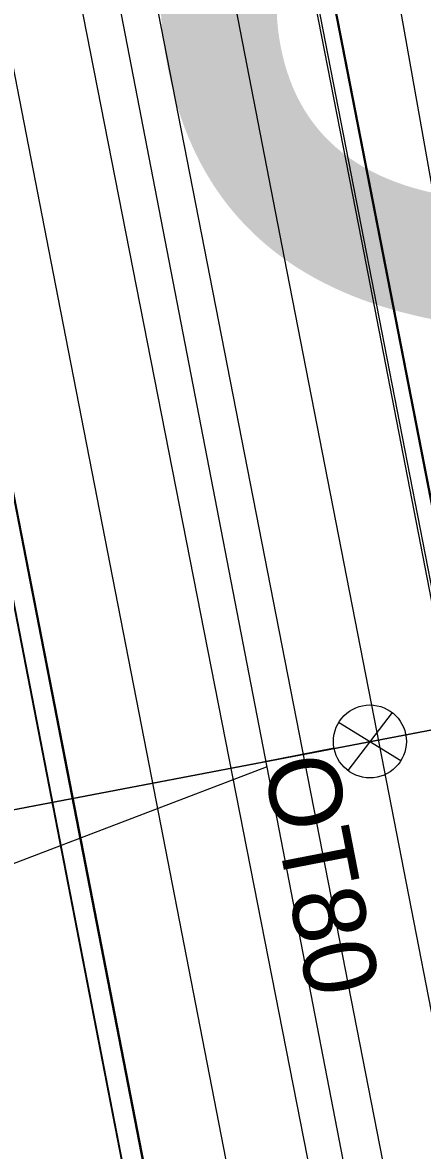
# Model space of a CAD drawing. Extents: x -545736 to -544888, y -1122892 to -1119128.
# Drawn here: x -545211.06 to -545202.78, y -1121770.21 to -1121746.9 of the extents above; entities that cross this region are included whole.
import ezdxf

# ---------------------------------------------------------------- set-up
doc = ezdxf.new("R2010")
doc.units = 0
for name, color, linetype in [('osvětlené plochy-hodnota-obrys', 7, 'Continuous'), ('Podbarveni_Nastupiste', 7, 'Continuous'), ('Podbarveni_Zastreseni_Pozemni', 7, 'Continuous'), ('Vrstva 1 - Koleje', 7, 'Continuous'), ('Vrstva 11 - Trakce', 7, 'Continuous'), ('Vrstva 14_zastreseni a nastupiste', 7, 'Continuous'), ('Vrstva 16_plochy', 7, 'Continuous'), ('Vrstva 25', 7, 'Continuous'), ('Vrstva 4 - Teren - stezky - prechody - plochy', 7, 'Continuous'), ('Vrstva 44', 7, 'Continuous'), ('Vrstva 63', 7, 'Continuous')]:
    doc.layers.add(name, color=color, linetype=linetype)

msp = doc.modelspace()

# ---------------------------------------------------------------- linework, layer by layer
at = {"layer": 'Podbarveni_Nastupiste'}
for points in [[(-545217.368, -1121682.822), (-545215.446, -1121692.657), (-545213.545, -1121702.425), (-545211.641, -1121712.196), (-545209.721, -1121722.039), (-545207.816, -1121731.8), (-545205.906, -1121741.605), (-545203.994, -1121751.399), (-545202.093, -1121761.155), (-545200.179, -1121770.948), (-545198.277, -1121780.734), (-545196.359, -1121790.595), (-545195.979, -1121792.554), (-545194.455, -1121800.349), (-545192.535, -1121810.197), (-545190.626, -1121819.979), (-545188.728, -1121829.75), (-545186.804, -1121839.582), (-545184.9, -1121849.369), (-545182.993, -1121859.16)], [(-545190.988, -1121860.587), (-545192.9, -1121850.796), (-545194.81, -1121840.993), (-545196.717, -1121831.222), (-545198.615, -1121821.463), (-545200.533, -1121811.621), (-545202.435, -1121801.875), (-545204.344, -1121792.082), (-545206.26, -1121782.236), (-545208.18, -1121772.428), (-545210.082, -1121762.638), (-545211.995, -1121752.846), (-545213.905, -1121743.053), (-545215.811, -1121733.263), (-545217.714, -1121723.49), (-545219.624, -1121713.707), (-545221.539, -1121703.888), (-545223.443, -1121694.09), (-545224.969, -1121686.265)]]:
    msp.add_lwpolyline(points, dxfattribs=at)
at = {"layer": 'Podbarveni_Zastreseni_Pozemni'}
msp.add_line((-545211.47, -1121711.286), (-545201.855, -1121760.601), dxfattribs=at)
msp.add_lwpolyline([(-545172.502, -1121958.474), (-545182.02, -1121909.437), (-545191.561, -1121860.282), (-545201.087, -1121811.207), (-545210.593, -1121762.23), (-545220.155, -1121712.971)], dxfattribs=at)
at = {"layer": 'Vrstva 1 - Koleje'}
for points in [[(-545219.01, -1121683.169), (-545217.101, -1121692.961), (-545215.17, -1121702.86), (-545213.27, -1121712.617), (-545211.361, -1121722.411), (-545209.465, -1121732.134), (-545207.557, -1121741.929), (-545205.641, -1121751.761), (-545203.736, -1121761.535), (-545201.841, -1121771.262), (-545199.933, -1121781.054), (-545197.636, -1121792.838), (-545196.098, -1121800.727), (-545194.176, -1121810.583), (-545192.282, -1121820.3), (-545190.374, -1121830.083), (-545188.448, -1121839.971), (-545186.548, -1121849.715), (-545184.635, -1121859.52)], [(-545223.305, -1121685.999), (-545221.784, -1121693.786), (-545219.807, -1121703.933), (-545217.963, -1121713.399), (-545216.049, -1121723.207), (-545214.151, -1121732.945), (-545212.247, -1121742.719), (-545210.325, -1121752.584), (-545208.439, -1121762.262), (-545206.519, -1121772.114), (-545204.606, -1121781.929), (-545202.699, -1121791.711), (-545200.792, -1121801.491), (-545198.893, -1121811.238), (-545196.998, -1121820.96), (-545195.061, -1121830.898), (-545193.152, -1121840.702), (-545191.231, -1121850.558), (-545189.315, -1121860.384)]]:
    msp.add_lwpolyline(points, dxfattribs=at)
at = {"layer": 'Vrstva 11 - Trakce'}
msp.add_line((-545220.056, -1121764.851), (-545192.111, -1121759.52), dxfattribs=at)
at = {"layer": 'Vrstva 14_zastreseni a nastupiste'}
for points in [[(-545217.421, -1121682.837), (-545215.499, -1121692.672), (-545213.598, -1121702.44), (-545211.694, -1121712.211), (-545209.774, -1121722.054), (-545207.869, -1121731.815), (-545205.959, -1121741.62), (-545204.047, -1121751.414), (-545202.146, -1121761.17), (-545200.232, -1121770.963), (-545198.33, -1121780.749), (-545196.412, -1121790.61), (-545196.032, -1121792.569), (-545194.508, -1121800.364), (-545192.588, -1121810.212), (-545190.679, -1121819.994), (-545188.781, -1121829.765), (-545186.857, -1121839.597), (-545184.953, -1121849.384), (-545183.046, -1121859.175)], [(-545217.368, -1121682.822), (-545215.446, -1121692.657), (-545213.545, -1121702.425), (-545211.641, -1121712.196), (-545209.721, -1121722.039), (-545207.816, -1121731.8), (-545205.906, -1121741.605), (-545203.994, -1121751.399), (-545202.093, -1121761.155), (-545200.179, -1121770.948), (-545198.277, -1121780.734), (-545196.359, -1121790.595), (-545195.979, -1121792.554), (-545194.455, -1121800.349), (-545192.535, -1121810.197), (-545190.626, -1121819.979), (-545188.728, -1121829.75), (-545186.804, -1121839.582), (-545184.9, -1121849.369), (-545182.993, -1121859.16)], [(-545190.988, -1121860.587), (-545192.9, -1121850.796), (-545194.81, -1121840.993), (-545196.717, -1121831.222), (-545198.615, -1121821.463), (-545200.533, -1121811.621), (-545202.435, -1121801.875), (-545204.344, -1121792.082), (-545206.26, -1121782.236), (-545208.18, -1121772.428), (-545210.082, -1121762.638), (-545211.995, -1121752.846), (-545213.905, -1121743.053), (-545215.811, -1121733.263), (-545217.714, -1121723.49), (-545219.624, -1121713.707), (-545221.539, -1121703.888), (-545223.443, -1121694.09), (-545224.969, -1121686.265)], [(-545190.971, -1121860.577), (-545192.883, -1121850.786), (-545194.793, -1121840.983), (-545196.7, -1121831.212), (-545198.598, -1121821.453), (-545200.516, -1121811.611), (-545202.418, -1121801.865), (-545204.327, -1121792.072), (-545206.243, -1121782.226), (-545208.163, -1121772.418), (-545210.065, -1121762.628), (-545211.978, -1121752.836), (-545213.888, -1121743.043), (-545215.794, -1121733.253), (-545217.697, -1121723.48), (-545219.607, -1121713.697), (-545221.522, -1121703.878), (-545223.426, -1121694.08), (-545224.952, -1121686.255)], [(-545211.47, -1121711.284), (-545201.855, -1121760.601), (-545192.303, -1121809.6), (-545182.738, -1121858.66), (-545173.147, -1121907.858), (-545163.62, -1121956.724), (-545163.626, -1121956.727), (-545173.205, -1121907.598), (-545182.779, -1121858.496), (-545192.361, -1121809.351), (-545201.935, -1121760.249), (-545211.481, -1121711.288)], [(-545220.155, -1121712.97), (-545210.593, -1121762.23), (-545201.087, -1121811.207), (-545191.561, -1121860.282), (-545182.02, -1121909.437), (-545172.502, -1121958.474)], [(-545172.493, -1121958.475), (-545182.084, -1121909.06), (-545191.627, -1121859.89), (-545201.169, -1121810.727), (-545210.679, -1121761.73), (-545220.143, -1121712.969)]]:
    msp.add_lwpolyline(points, dxfattribs=at)
at = {"layer": 'Vrstva 16_plochy'}
for points in [[(-545217.368, -1121682.822), (-545215.446, -1121692.657), (-545213.545, -1121702.425), (-545211.641, -1121712.196), (-545209.721, -1121722.039), (-545207.816, -1121731.8), (-545205.906, -1121741.605), (-545203.994, -1121751.399), (-545202.093, -1121761.155), (-545200.179, -1121770.948), (-545198.277, -1121780.734), (-545196.359, -1121790.595), (-545195.979, -1121792.554), (-545194.455, -1121800.349), (-545192.535, -1121810.197), (-545190.626, -1121819.979), (-545188.728, -1121829.75), (-545186.804, -1121839.582), (-545184.9, -1121849.369), (-545182.993, -1121859.16)], [(-545190.988, -1121860.587), (-545192.9, -1121850.796), (-545194.81, -1121840.993), (-545196.717, -1121831.222), (-545198.615, -1121821.463), (-545200.533, -1121811.621), (-545202.435, -1121801.875), (-545204.344, -1121792.082), (-545206.26, -1121782.236), (-545208.18, -1121772.428), (-545210.082, -1121762.638), (-545211.995, -1121752.846), (-545213.905, -1121743.053), (-545215.811, -1121733.263), (-545217.714, -1121723.49), (-545219.624, -1121713.707), (-545221.539, -1121703.888), (-545223.443, -1121694.09), (-545224.969, -1121686.265)]]:
    msp.add_lwpolyline(points, dxfattribs=at)
at = {"layer": 'Vrstva 25'}
for p, q in [((-545203.412, -1121761.16), (-545204.325, -1121762.359)), ((-545203.233, -1121762.159), (-545204.517, -1121761.367)), ((-545204.612, -1121761.899), (-545206.084, -1121762.186))]:
    msp.add_line(p, q, dxfattribs=at)
msp.add_lwpolyline([(-545192.111, -1121759.52), (-545220.056, -1121764.851)], dxfattribs=at)
msp.add_circle((-545203.871, -1121761.757), 0.754, dxfattribs=at)
at = {"layer": 'Vrstva 4 - Teren - stezky - prechody - plochy'}
for points in [[(-545157.45, -1122022.175), (-545154.783, -1122021.634), (-545154.868, -1122020.873), (-545158.409, -1122002.766), (-545161.985, -1121984.181), (-545167.947, -1121953.502), (-545173.012, -1121927.482), (-545183.259, -1121874.859), (-545192.216, -1121829.241), (-545202.384, -1121776.657), (-545211.092, -1121732.141), (-545220.696, -1121682.724), (-545230.205, -1121633.983), (-545237.607, -1121595.717), (-545239.248, -1121596.014)], [(-545157.45, -1122022.175), (-545157.217, -1122021.677), (-545160.795, -1122002.888), (-545164.002, -1121984.847), (-545169.404, -1121955.723), (-545174.573, -1121927.833), (-545184.757, -1121874.943), (-545193.65, -1121829.68), (-545203.839, -1121777.07), (-545212.63, -1121732.332), (-545221.738, -1121685.421), (-545231.797, -1121634.381), (-545239.248, -1121596.014)], [(-545217.421, -1121682.837), (-545215.499, -1121692.672), (-545213.598, -1121702.44), (-545211.694, -1121712.211), (-545209.774, -1121722.054), (-545207.869, -1121731.815), (-545205.959, -1121741.62), (-545204.047, -1121751.414), (-545202.146, -1121761.17), (-545200.232, -1121770.963), (-545198.33, -1121780.749), (-545196.412, -1121790.61), (-545196.032, -1121792.569), (-545194.508, -1121800.364), (-545192.588, -1121810.212), (-545190.679, -1121819.994), (-545188.781, -1121829.765), (-545186.857, -1121839.597), (-545184.953, -1121849.384), (-545183.046, -1121859.175)], [(-545190.971, -1121860.577), (-545192.883, -1121850.786), (-545194.793, -1121840.983), (-545196.7, -1121831.212), (-545198.598, -1121821.453), (-545200.516, -1121811.611), (-545202.418, -1121801.865), (-545204.327, -1121792.072), (-545206.243, -1121782.226), (-545208.163, -1121772.418), (-545210.065, -1121762.628), (-545211.978, -1121752.836), (-545213.888, -1121743.043), (-545215.794, -1121733.253), (-545217.697, -1121723.48), (-545219.607, -1121713.697), (-545221.522, -1121703.878), (-545223.426, -1121694.08), (-545224.952, -1121686.255)]]:
    msp.add_lwpolyline(points, dxfattribs=at)
at = {"layer": 'Vrstva 44'}
for points in [[(-545193.263, -1121790.651), (-545193.435, -1121790.614), (-545194.668, -1121790.77), (-545194.89, -1121790.156), (-545196.925, -1121779.971), (-545196.801, -1121779.276), (-545196.677, -1121779.094), (-545196.68, -1121778.86), (-545198.613, -1121769.642), (-545202.109, -1121752.968), (-545204.786, -1121737.89), (-545205.468, -1121734.502), (-545205.485, -1121734.161)], [(-545200.792, -1121789.164), (-545211.2, -1121735.411), (-545211.203, -1121735.259)]]:
    msp.add_lwpolyline(points, dxfattribs=at)
at = {"layer": 'Vrstva 63'}
msp.add_line((-545206.017, -1121762.289), (-545300.076, -1121798.131), dxfattribs=at)

# ---------------------------------------------------------------- texts
at = {"layer": 'osvětlené plochy-hodnota-obrys'}
msp.add_text('30', height=22.7812, rotation=281.0956, dxfattribs=at).set_placement((-545212.618, -1121722.87))
at = {"layer": 'Vrstva 25'}
msp.add_text('OT80', height=1.5, rotation=281.0242, dxfattribs=at).set_placement((-545206.084, -1121762.186))

doc.saveas('drawing.dxf')
